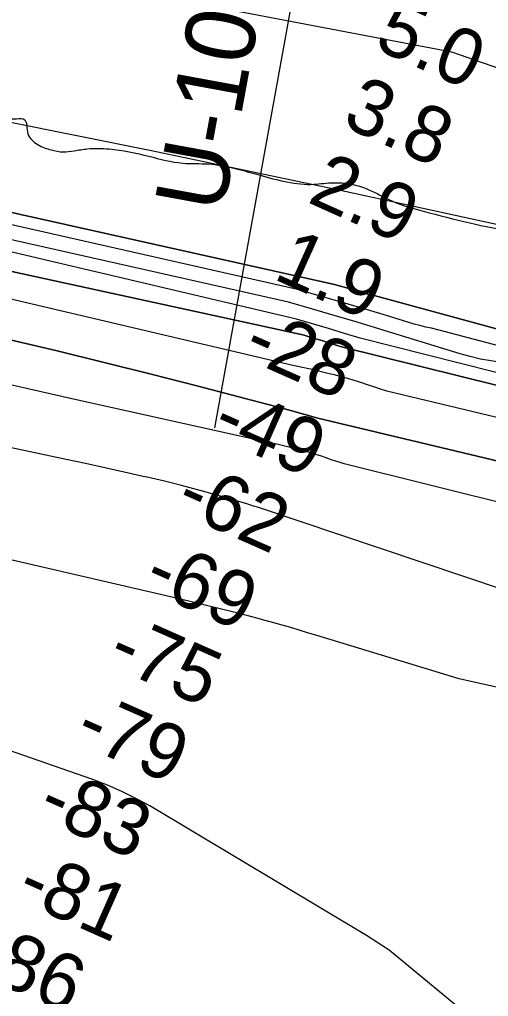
# Model space of a CAD drawing. Extents: x 3734862 to 3772949, y 391520 to 417239.
# Drawn here: x 3753895 to 3754454, y 403884 to 405048 of the extents above; entities that cross this region are included whole.
import ezdxf

# ---------------------------------------------------------------- set-up
doc = ezdxf.new("R2010")
doc.units = 0
for name, color, linetype in [('V-RIVR-EDGE', 7, 'Continuous'), ('V-RIVR-RANG', 7, 'Continuous'), ('V-RIVR-RANG-IDEN', 7, 'Continuous'), ('V-SITE-VEGE', 7, 'Continuous'), ('V-TOPO-DPTH', 7, 'Continuous'), ('V-TOPO-MAJR', 7, 'Continuous'), ('V-TOPO-MINR', 7, 'Continuous'), ('V-TOPO-WATR', 7, 'Continuous')]:
    doc.layers.add(name, color=color, linetype=linetype)

msp = doc.modelspace()

# ---------------------------------------------------------------- linework, layer by layer
at = {"layer": 'V-RIVR-EDGE'}
msp.add_spline([(3746931.7, 406550.4), (3746966.5, 406541.2), (3747000.3, 406533.5), (3747028.4, 406531.1), (3747049.2, 406530.6), (3747079.9, 406527.4), (3747121, 406521.9), (3747141.4, 406516.4), (3747167.6, 406506.4), (3747191.1, 406503.1), (3747219.1, 406497.2), (3747265.7, 406490.3), (3747293.2, 406486.2), (3747333.4, 406477.9), (3747365.5, 406463.8), (3747391.7, 406462), (3747413.4, 406460.5), (3747443.7, 406454.6), (3747492.5, 406444.5), (3747522.3, 406436.3), (3747568.9, 406426.3), (3747592.4, 406424.4), (3747623.1, 406416.2), (3747654.3, 406411.6), (3747685.5, 406405.6), (3747720.3, 406400.6), (3747756.5, 406392.3), (3747789, 406384.6), (3747817, 406380), (3747892.9, 406362.6), (3747922.3, 406361.6), (3747961.2, 406354.7), (3747996.4, 406343.8), (3748029.4, 406335.1), (3748075.1, 406323.3), (3748106.7, 406312.8), (3748130.6, 406304.1), (3748172.6, 406292.3), (3748240.4, 406277.2), (3748299.6, 406266.6), (3748356.6, 406256.6), (3748411.7, 406249.2), (3748447.9, 406247.7), (3748494.5, 406240.8), (3748519.8, 406230.8), (3748547.3, 406222.6), (3748571.3, 406220.8), (3748597.5, 406211.6), (3748627.8, 406208), (3748668.4, 406202), (3748718.6, 406189.6), (3748775.5, 406175.9), (3748839.3, 406164), (3748879, 406152.2), (3748973.5, 406125.3), (3749053.4, 406102.9), (3749137.9, 406082.8), (3749198.9, 406068.6), (3749236, 406058.6), (3749302, 406039.4), (3749349, 406026.2), (3749388.7, 406021.1), (3749433.5, 406017.9), (3749464.3, 406022.8), (3749481.9, 406024.1), (3749498.6, 406024), (3749517.6, 406018.6), (3749535.7, 406007.7), (3749563.6, 405977.8), (3749586.1, 405945.1), (3749596, 405927.5), (3749604.2, 405914.3), (3749617.2, 405907.1), (3749630.4, 405903.9), (3749645.3, 405906.1), (3749665.6, 405909.2), (3749678.7, 405908.7), (3749695, 405905.5), (3749706.3, 405898.7), (3749720.7, 405886.5), (3749732.5, 405871.5), (3749738.7, 405854.8), (3749753.2, 405846.2), (3749774, 405842), (3749792.1, 405842), (3749813.3, 405838.8), (3749847.7, 405834.2), (3749885.6, 405825.5), (3749900.1, 405826.4), (3749915.5, 405827.2), (3749934.5, 405825.8), (3749947.6, 405819), (3749970.6, 405799), (3749987.3, 405784.1), (3750009.8, 405773.6), (3750059.5, 405759.9), (3750107, 405745.8), (3750154, 405729.4), (3750199.6, 405709), (3750231.7, 405693), (3750274.6, 405679.8), (3750310.7, 405673), (3750392.1, 405645.6), (3750475.2, 405615.1), (3750529.8, 405598.7), (3750581.4, 405585), (3750627, 405575.9), (3750680.8, 405565.3), (3750753.5, 405551.1), (3750814.6, 405541.5), (3750862, 405533.2), (3750908.6, 405520.5), (3750940.2, 405509.1), (3751006.2, 405492.6), (3751057.7, 405483), (3751104.2, 405473.9), (3751120.9, 405467.5), (3751139, 405460.2), (3751152.1, 405459.7), (3751173.4, 405464.2), (3751184.7, 405472.8), (3751191.5, 405488.6), (3751201.5, 405494.9), (3751211.4, 405495.3), (3751247.6, 405482.1), (3751275.2, 405477.5), (3751308.6, 405471.5), (3751332.1, 405471), (3751351.6, 405477.8), (3751362.9, 405490.8), (3751371.6, 405512.1), (3751377.4, 405519.3), (3751384.7, 405520.2), (3751391.5, 405520.2), (3751395.5, 405510.7), (3751412.9, 405429.2), (3751420.1, 405404.8), (3751435.9, 405384.9), (3751452.2, 405375.8), (3751476.1, 405370.3), (3751504.6, 405369.3), (3751526.7, 405372), (3751559.3, 405380), (3751596, 405393.5), (3751605.9, 405397.1), (3751625.8, 405394.3), (3751637.1, 405390.7), (3751648.4, 405390.7), (3751658.8, 405393.4), (3751667.4, 405398.8), (3751681.5, 405412.7), (3751695.1, 405426.3), (3751707.7, 405426.7), (3751725.8, 405423.9), (3751730.8, 405416.7), (3751734.3, 405395.9), (3751740.2, 405377.3), (3751752.8, 405362.8), (3751765.9, 405348.8), (3751785.7, 405336.1), (3751805.2, 405331), (3751839.5, 405323.3), (3751857.6, 405320.1), (3751873, 405313.2), (3751892.4, 405299.2), (3751914, 405291.4), (3751951.1, 405285), (3751975.1, 405278.2), (3752049.2, 405261.3), (3752098, 405248), (3752154.5, 405233.4), (3752211, 405224.2), (3752273.8, 405213.7), (3752378.2, 405197.1), (3752467.7, 405177), (3752559, 405159.6), (3752595.6, 405150.9), (3752628.1, 405143.2), (3752650.2, 405140.4), (3752661.6, 405143.1), (3752673.3, 405152.1), (3752681, 405155.7), (3752696.4, 405157.5), (3752729.4, 405147.9), (3752742, 405142), (3752754.7, 405138.8), (3752779.5, 405135.1), (3752815.3, 405129.6), (3752862.3, 405123.6), (3752908.4, 405120.8), (3752951.3, 405119.8), (3753012.8, 405109.2), (3753057.5, 405101.9), (3753115.4, 405090.4), (3753167.4, 405077.2), (3753182.3, 405070.4), (3753206.7, 405060.4), (3753226.5, 405055.3), (3753255.5, 405048.9), (3753304.7, 405032.5), (3753353.5, 405017), (3753421.7, 404999.2), (3753465.1, 404991.4), (3753523, 404980), (3753594.8, 404964.9), (3753636.4, 404955.3), (3753690.2, 404945.7), (3753739.5, 404941.9), (3753767.9, 404943.2), (3753785.1, 404940), (3753815.8, 404930.9), (3753841.6, 404926.3), (3753859.2, 404927.2), (3753877.8, 404929.4), (3753891.8, 404929.8), (3753901.7, 404928.4), (3753904, 404921.6), (3753905.3, 404911.7), (3753917, 404899), (3753933.3, 404892.6), (3753947.3, 404890.3), (3753960.4, 404891.6), (3753976.3, 404893.9), (3754002, 404893.8), (3754049.5, 404885.1), (3754089.7, 404876.9), (3754120.5, 404875.9), (3754150.7, 404870.8), (3754176.5, 404864), (3754209.9, 404855.3), (3754242.5, 404851.6), (3754266.9, 404853.4), (3754292.2, 404851.5), (3754310.7, 404845.6), (3754338.7, 404831.9), (3754383.5, 404817.8), (3754438.6, 404804.1), (3754489.7, 404795.4), (3754530.8, 404792.6), (3754550.3, 404790.7), (3754575.1, 404771.2), (3754599, 404761.2), (3754636.1, 404749.4), (3754674.5, 404741.6), (3754712.4, 404736.1), (3754756.7, 404727.8), (3754793.4, 404725.5), (3754829.1, 404728.1), (3754852.1, 404731.2), (3754868.4, 404730.7), (3754889.7, 404724.3), (3754915.9, 404721.1), (3754948.9, 404716.9), (3755000.4, 404712.3), (3755032.1, 404707.7), (3755059.6, 404695.9), (3755083.6, 404691.7), (3755098, 404686.7), (3755130.1, 404676.7), (3755182, 404656.7), (3755242.1, 404641.1), (3755310.8, 404628.3), (3755363.2, 404610.6), (3755405.7, 404594.6), (3755426, 404590), (3755447.7, 404589.5), (3755470.3, 404588.6), (3755506.5, 404580.8), (3755557.5, 404557.6), (3755580.6, 404548.1), (3755586.9, 404548.1), (3755593.7, 404550.7), (3755601.4, 404550.3), (3755602.7, 404543), (3755611.3, 404537.1), (3755640.2, 404524), (3755702.1, 404495.3)], degree=3, dxfattribs=at)
at = {"layer": 'V-RIVR-RANG'}
msp.add_line((3754248.6, 405230.6), (3754127.6, 404561.4), dxfattribs=at)
at = {"layer": 'V-SITE-VEGE'}
msp.add_lwpolyline([(3755561.3, 404541.7), (3755505.5, 404557.4), (3755384.3, 404591.9), (3755273, 404632.8), (3755223.6, 404643.8), (3755083.9, 404667.5), (3754998.5, 404681.6), (3754927.5, 404696), (3754696, 404746.6), (3754490.8, 404797.6), (3754275.6, 404844.7), (3754050.4, 404892), (3753878.6, 404926.5), (3753731.2, 404956.2), (3753541.1, 404990.8), (3753444.1, 405010), (3753411.9, 405019.9), (3753363.7, 405038.6), (3753302.8, 405071.9)], dxfattribs=at)
at = {"layer": 'V-TOPO-DPTH'}
for points in [[(3752820.4, 404978.6), (3752906.3, 404961.2), (3752992.1, 404943.6), (3753137.3, 404913.7), (3753150.5, 404911), (3753163.7, 404908.2), (3753176.9, 404905.3), (3753190, 404902.3), (3753420, 404849.7), (3753501.2, 404831.6), (3754234.4, 404671.7), (3754245.6, 404668.3), (3754256.8, 404665), (3754267.9, 404661.5), (3754279.1, 404658), (3755310.5, 404402.1), (3755336.6, 404390.8), (3755362.7, 404379.5), (3755388.8, 404368.1), (3755414.9, 404356.8), (3756443.8, 404020.9)], [(3752820.4, 404978.6), (3752906.3, 404961.2), (3752992.1, 404943.6), (3753137.3, 404913.7), (3753150.5, 404911), (3753163.7, 404908.2), (3753176.9, 404905.3), (3753190, 404902.3), (3753420, 404849.7), (3753501.2, 404831.6), (3754234.4, 404671.7), (3754245.6, 404668.3), (3754256.8, 404665), (3754267.9, 404661.5), (3754279.1, 404658), (3755310.5, 404402.1), (3755336.6, 404390.8), (3755362.7, 404379.5), (3755388.8, 404368.1), (3755414.9, 404356.8), (3756443.8, 404020.9)], [(3753253.7, 404959), (3754270.4, 404732.4), (3754277.7, 404730.4), (3754285, 404728.3), (3754292.3, 404726.1), (3754299.5, 404724), (3754310.2, 404720.7), (3754312.2, 404720.2), (3754314.1, 404719.8), (3754316.1, 404719.4), (3754318, 404719.2), (3755386.4, 404428)], [(3756389.7, 404019.2), (3755409.1, 404330), (3755379.4, 404342.9), (3755349.7, 404355.8), (3755319.9, 404368.8), (3754333.1, 404605.2), (3754325.3, 404607.7), (3754317.5, 404610.2), (3754309.7, 404612.8), (3754301.9, 404615.3), (3754294.1, 404617.8), (3754286.3, 404620.2), (3754278.4, 404622.3), (3754270.5, 404624.4), (3754264.1, 404625.9), (3754252.9, 404628.6), (3754241.8, 404631.3), (3754230.6, 404633.8), (3754219.3, 404636.3), (3753160.6, 404885.1)], [(3756389.7, 404019.2), (3755409.1, 404330), (3755379.4, 404342.9), (3755349.7, 404355.8), (3755319.9, 404368.8), (3754333.1, 404605.2), (3754325.3, 404607.7), (3754317.5, 404610.2), (3754309.7, 404612.8), (3754301.9, 404615.3), (3754294.1, 404617.8), (3754286.3, 404620.2), (3754278.4, 404622.3), (3754270.5, 404624.4), (3754264.1, 404625.9), (3754252.9, 404628.6), (3754241.8, 404631.3), (3754230.6, 404633.8), (3754219.3, 404636.3), (3753160.6, 404885.1)], [(3756453.8, 404046.1), (3755403.1, 404391.3), (3755389.5, 404397.2), (3755375.8, 404403.1), (3755362.1, 404409.1), (3755348.4, 404415), (3754469.4, 404639.3), (3754456.9, 404641.1), (3754444.5, 404643.4), (3754432.3, 404646.3), (3754420.1, 404649.7), (3754324.7, 404678.9), (3754297.5, 404687.2), (3754270.3, 404695.3), (3754243.1, 404703.3), (3754215.8, 404711.2), (3753515, 404868.9)], [(3756453.8, 404046.1), (3755403.1, 404391.3), (3755389.5, 404397.2), (3755375.8, 404403.1), (3755362.1, 404409.1), (3755348.4, 404415), (3754469.4, 404639.3), (3754456.9, 404641.1), (3754444.5, 404643.4), (3754432.3, 404646.3), (3754420.1, 404649.7), (3754324.7, 404678.9), (3754297.5, 404687.2), (3754270.3, 404695.3), (3754243.1, 404703.3), (3754215.8, 404711.2), (3753515, 404868.9)], [(3753884.2, 404666.5), (3753940.3, 404653.1), (3753996.3, 404639.4), (3754052.2, 404625.3), (3754108.1, 404611), (3754188.4, 404590.2), (3754204, 404586), (3754219.7, 404581.7), (3754235.3, 404577.3), (3754250.9, 404572.8), (3755278.1, 404327.7), (3755302.7, 404321.4), (3755327.2, 404314.8), (3755351.6, 404307.5), (3755375.8, 404299.9), (3756397.8, 403987.6)], [(3753884.2, 404666.5), (3753940.3, 404653.1), (3753996.3, 404639.4), (3754052.2, 404625.3), (3754108.1, 404611), (3754188.4, 404590.2), (3754204, 404586), (3754219.7, 404581.7), (3754235.3, 404577.3), (3754250.9, 404572.8), (3755278.1, 404327.7), (3755302.7, 404321.4), (3755327.2, 404314.8), (3755351.6, 404307.5), (3755375.8, 404299.9), (3756397.8, 403987.6)]]:
    msp.add_lwpolyline(points, dxfattribs=at)
at = {"layer": 'V-TOPO-MAJR'}
msp.add_lwpolyline([(3755227.7, 404283.1), (3754281.9, 404518.4), (3754274.9, 404520.8), (3754267.8, 404523.1), (3754260.8, 404525.5), (3754253.8, 404527.9), (3754246.7, 404530.2), (3754239.6, 404532.3), (3754232.5, 404534.3), (3754225.3, 404536.2), (3754220.8, 404537.3), (3754211.3, 404539.6), (3754201.9, 404541.8), (3754192.4, 404544), (3754182.9, 404546.1), (3753956.1, 404596.5), (3753833.3, 404624.3)], dxfattribs=at)
at = {"layer": 'V-TOPO-MINR'}
for points in [[(3755543.2, 404563.3), (3755538.7, 404564.6), (3755498.1, 404576.7), (3755486.9, 404580.4), (3755475.7, 404584.3), (3755464.6, 404588.6), (3755453.7, 404593.1), (3755113, 404743.5), (3754997.7, 404792.7), (3754881.8, 404839.9), (3754764.7, 404884.3), (3754646.9, 404926.9), (3754410.2, 405009.1), (3754004.8, 405086.7)], [(3756443.8, 404020.9), (3755414.9, 404356.8), (3755388.8, 404368.1), (3755362.7, 404379.5), (3755336.6, 404390.8), (3755310.5, 404402.1), (3754279.1, 404658), (3754267.9, 404661.5), (3754256.8, 404665), (3754245.6, 404668.3), (3754234.4, 404671.7), (3753501.2, 404831.6), (3753420, 404849.7), (3753190, 404902.3), (3753176.9, 404905.3), (3753163.7, 404908.2), (3753150.5, 404911), (3753137.3, 404913.7), (3752992.1, 404943.6), (3752906.3, 404961.2), (3752820.4, 404978.6)], [(3756636.6, 404010.1), (3755472.4, 404380.7), (3755467.2, 404380.9), (3755461.9, 404382.1), (3755456.7, 404383.4), (3755451.5, 404385.2), (3755446.5, 404387.2), (3755397.3, 404408.5), (3755389.8, 404411.8), (3755382.3, 404415), (3755374.9, 404418.2), (3755367.4, 404421.5), (3754386.3, 404680.3), (3754379.3, 404681.6), (3754372.3, 404683.2), (3754365.4, 404685.1), (3754328.4, 404696.4), (3754303, 404704), (3754277.5, 404711.5), (3754252.1, 404718.9), (3754226.5, 404726.2), (3753413.7, 404910.4)], [(3756389.7, 404019.2), (3755409.1, 404330), (3755379.4, 404342.9), (3755349.7, 404355.8), (3755319.9, 404368.8), (3754333.1, 404605.2), (3754325.3, 404607.7), (3754317.5, 404610.2), (3754309.7, 404612.8), (3754301.9, 404615.3), (3754294.1, 404617.8), (3754286.3, 404620.2), (3754278.4, 404622.3), (3754270.5, 404624.4), (3754264.1, 404625.9), (3754252.9, 404628.6), (3754241.8, 404631.3), (3754230.6, 404633.8), (3754219.3, 404636.3), (3753160.6, 404885.1)], [(3756453.8, 404046.1), (3755403.1, 404391.3), (3755389.5, 404397.2), (3755375.8, 404403.1), (3755362.1, 404409.1), (3755348.4, 404415), (3754469.4, 404639.3), (3754456.9, 404641.1), (3754444.5, 404643.4), (3754432.3, 404646.3), (3754420.1, 404649.7), (3754324.7, 404678.9), (3754297.5, 404687.2), (3754270.3, 404695.3), (3754243.1, 404703.3), (3754215.8, 404711.2), (3753515, 404868.9)], [(3756418.1, 404048.6), (3755409, 404374), (3755389.1, 404382.7), (3755369.2, 404391.3), (3755349.3, 404399.9), (3755329.5, 404408.6), (3754301.3, 404668.2), (3754282.4, 404674), (3754263.4, 404679.8), (3754244.4, 404685.4), (3754225.3, 404691), (3753724, 404809.1)], [(3756397.8, 403987.6), (3755375.8, 404299.9), (3755351.6, 404307.5), (3755327.2, 404314.8), (3755302.7, 404321.4), (3755278.1, 404327.7), (3754250.9, 404572.8), (3754235.3, 404577.3), (3754219.7, 404581.7), (3754204, 404586), (3754188.4, 404590.2), (3754108.1, 404611), (3754052.2, 404625.3), (3753996.3, 404639.4), (3753940.3, 404653.1), (3753884.2, 404666.5)], [(3754473.2, 404368.1), (3754178.8, 404466.7), (3754174.2, 404468.2), (3754169.7, 404469.7), (3754165.1, 404471.1), (3754160.6, 404472.4), (3754129.2, 404481.5), (3754108.9, 404487.2), (3754088.5, 404492.7), (3754068, 404497.7), (3754047.5, 404502.6), (3754042.8, 404503.6), (3754019.9, 404508.8), (3753997, 404513.8), (3753974, 404518.8), (3753951.1, 404523.8), (3753775.4, 404561.2)], [(3755161.4, 404095.9), (3754419, 404262.5), (3754248.5, 404314.3), (3754238.5, 404317.3), (3754228.4, 404320.3), (3754218.4, 404323.3), (3754208.3, 404326.2), (3754198.2, 404329.1), (3754188.1, 404331.9), (3754178, 404334.6), (3754167.8, 404337.3), (3754152.3, 404341.3), (3754134.4, 404345.8), (3754116.5, 404350.3), (3754098.5, 404354.6), (3754080.5, 404358.8), (3753886.7, 404403.8)], [(3754846, 403517), (3754335.6, 403938.8), (3754308.6, 403956.6), (3754050.4, 404110.8), (3754034.1, 404119.8), (3754017.4, 404128.2), (3754000.3, 404135.6), (3753982.8, 404142.3), (3753669.4, 404251)]]:
    msp.add_lwpolyline(points, dxfattribs=at)
at = {"layer": 'V-TOPO-WATR'}
msp.add_lwpolyline([(3755386.4, 404428), (3754318, 404719.2), (3754316.1, 404719.4), (3754314.1, 404719.8), (3754312.2, 404720.2), (3754310.2, 404720.7), (3754299.5, 404724), (3754292.3, 404726.1), (3754285, 404728.3), (3754277.7, 404730.4), (3754270.4, 404732.4), (3753253.7, 404959)], dxfattribs=at)

# ---------------------------------------------------------------- texts
at = {"layer": 'V-RIVR-RANG'}
for s, rotation, p in [('5.0', 335.8283, (3754315.8, 405014.7)), ('3.8', 335.8283, (3754277.8, 404922.2)), ('2.9', 335.8283, (3754236.8, 404830.9)), ('1.9', 335.8283, (3754196.1, 404739.6)), ('-28', 336.111, (3754158.7, 404646.3)), ('-49', 336.111, (3754121.6, 404553.4)), ('-62', 336.111, (3754078.2, 404463.2)), ('-69', 336.111, (3754040.2, 404370.7)), ('-75', 336.111, (3753997.3, 404280.3)), ('-79', 336.111, (3753958.2, 404188.3)), ('-83', 336.111, (3753913.9, 404098.5)), ('-81', 336.111, (3753888.8, 404000.3)), ('-86', 336.111, (3753835.3, 403914.6))]:
    msp.add_text(s, height=67, rotation=rotation, dxfattribs=at).set_placement(p)
at = {"layer": 'V-RIVR-RANG-IDEN'}
msp.add_text('U-100', height=83, rotation=79.6033, dxfattribs=at).set_placement((3754137.7, 404815.5))

doc.saveas('drawing.dxf')
